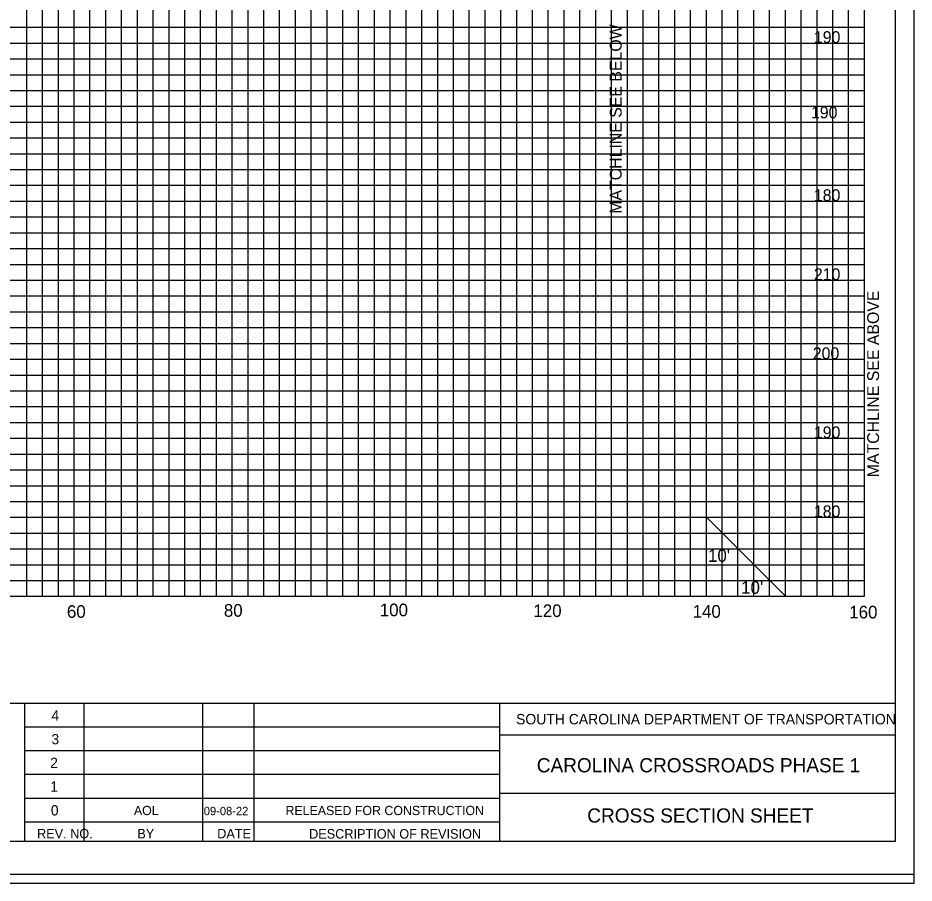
# Model space of a CAD drawing. Extents: x 967 to 1623, y 964 to 7064.
# Drawn here: x 1212.9 to 1326.3, y 2923.7 to 3033.2 of the extents above; entities that cross this region are included whole.
import ezdxf

# ---------------------------------------------------------------- set-up
doc = ezdxf.new("R2010")
doc.units = 0
for name, color, linetype in [('Default', 7, 'Continuous'), ('RD_SHT_Bndy', 7, 'Continuous'), ('RD_SHT_IplotShp', 7, 'Continuous'), ('RD_SHT_Misc1', 7, 'Continuous'), ('RD_SHT_MjGrid', 7, 'Continuous'), ('RD_SHT_MnGrid', 7, 'Continuous'), ('RD_SHT_TX', 7, 'Continuous'), ('RD_Sketch1', 7, 'Continuous'), ('RD_XS_TX_Station', 7, 'Continuous')]:
    doc.layers.add(name, color=color, linetype=linetype)

msp = doc.modelspace()

# ---------------------------------------------------------------- linework, layer by layer
at = {"layer": 'RD_SHT_Bndy'}
for p, q in [((1323.89, 3138.46), (1323.89, 2928.98)), ((996.11, 2946.49), (1323.89, 2946.49)), ((1213.76, 2928.94), (1213.76, 2946.49)), ((1221.26, 2928.95), (1221.26, 2946.48)), ((1236.26, 2928.95), (1236.26, 2946.48)), ((1242.76, 2928.95), (1242.76, 2946.48)), ((1273.88, 2928.98), (1273.88, 2946.49)), ((1213.76, 2943.48), (1273.88, 2943.48)), ((1323.93, 2942.43), (1273.88, 2942.43)), ((1213.76, 2940.48), (1273.88, 2940.48)), ((1213.76, 2937.48), (1273.88, 2937.48)), ((1323.89, 2935.04), (1273.88, 2935.04)), ((1213.76, 2934.48), (1273.88, 2934.48)), ((1213.76, 2931.48), (1273.88, 2931.48)), ((1323.89, 2928.98), (996.11, 2928.98))]:
    msp.add_line(p, q, dxfattribs=at)
at = {"layer": 'RD_SHT_IplotShp'}
for points in [[(967.41, 2923.72), (1326.28, 2923.72), (1326.28, 3143.72), (967.41, 3143.72)], [(988.52, 2924.84), (1326.28, 2924.84), (1326.28, 3142.6), (988.52, 3142.6)]]:
    msp.add_lwpolyline(points, close=True, dxfattribs=at)
at = {"layer": 'RD_SHT_MjGrid'}
for p, q in [((1220, 2960), (1220, 3130)), ((1230, 2960), (1230, 3130)), ((1240, 2960), (1240, 3130)), ((1250, 2960), (1250, 3130)), ((1260, 2960), (1260, 3130)), ((1270, 2960), (1270, 3130)), ((1280, 2960), (1280, 3130)), ((1290, 2960), (1290, 3130)), ((1300, 2960), (1300, 3130)), ((1310, 2960), (1310, 3130)), ((1320, 2960), (1320, 3130)), ((1000, 3030), (1320, 3030)), ((1000, 3020), (1320, 3020)), ((1000, 3010), (1320, 3010)), ((1000, 3000), (1320, 3000)), ((1000, 2990), (1320, 2990)), ((1000, 2980), (1320, 2980)), ((1000, 2970), (1320, 2970)), ((1000, 2960), (1320, 2960))]:
    msp.add_line(p, q, dxfattribs=at)
at = {"layer": 'RD_SHT_MnGrid'}
for p, q in [((1214, 2960), (1214, 3130)), ((1216, 2960), (1216, 3130)), ((1218, 2960), (1218, 3130)), ((1222, 2960), (1222, 3130)), ((1224, 2960), (1224, 3130)), ((1226, 2960), (1226, 3130)), ((1228, 2960), (1228, 3130)), ((1232, 2960), (1232, 3130)), ((1234, 2960), (1234, 3130)), ((1236, 2960), (1236, 3130)), ((1238, 2960), (1238, 3130)), ((1242, 2960), (1242, 3130)), ((1244, 2960), (1244, 3130)), ((1246, 2960), (1246, 3130)), ((1248, 2960), (1248, 3130)), ((1252, 2960), (1252, 3130)), ((1254, 2960), (1254, 3130)), ((1256, 2960), (1256, 3130)), ((1258, 2960), (1258, 3130)), ((1262, 2960), (1262, 3130)), ((1264, 2960), (1264, 3130)), ((1266, 2960), (1266, 3130)), ((1268, 2960), (1268, 3130)), ((1272, 2960), (1272, 3130)), ((1274, 2960), (1274, 3130)), ((1276, 2960), (1276, 3130)), ((1278, 2960), (1278, 3130)), ((1282, 2960), (1282, 3130)), ((1284, 2960), (1284, 3130)), ((1286, 2960), (1286, 3130)), ((1288, 2960), (1288, 3130)), ((1292, 2960), (1292, 3130)), ((1294, 2960), (1294, 3130)), ((1296, 2960), (1296, 3130)), ((1298, 2960), (1298, 3130)), ((1302, 2960), (1302, 3130)), ((1304, 2960), (1304, 3130)), ((1306, 2960), (1306, 3130)), ((1308, 2960), (1308, 3130)), ((1312, 2960), (1312, 3130)), ((1314, 2960), (1314, 3130)), ((1316, 2960), (1316, 3130)), ((1318, 2960), (1318, 3130)), ((1000, 3032), (1320, 3032)), ((1000, 3028), (1320, 3028)), ((1000, 3026), (1320, 3026)), ((1000, 3024), (1320, 3024)), ((1000, 3022), (1320, 3022)), ((1000, 3018), (1320, 3018)), ((1000, 3016), (1320, 3016)), ((1000, 3014), (1320, 3014)), ((1000, 3012), (1320, 3012)), ((1000, 3008), (1320, 3008)), ((1000, 3006), (1320, 3006)), ((1000, 3004), (1320, 3004)), ((1000, 3002), (1320, 3002)), ((1000, 2998), (1320, 2998)), ((1000, 2996), (1320, 2996)), ((1000, 2994), (1320, 2994)), ((1000, 2992), (1320, 2992)), ((1000, 2988), (1320, 2988)), ((1000, 2986), (1320, 2986)), ((1000, 2984), (1320, 2984)), ((1000, 2982), (1320, 2982)), ((1000, 2978), (1320, 2978)), ((1000, 2976), (1320, 2976)), ((1000, 2974), (1320, 2974)), ((1000, 2972), (1320, 2972)), ((1000, 2968), (1320, 2968)), ((1000, 2966), (1320, 2966)), ((1000, 2964), (1320, 2964)), ((1000, 2962), (1320, 2962))]:
    msp.add_line(p, q, dxfattribs=at)
at = {"layer": 'RD_SHT_TX'}
msp.add_line((1300, 2970), (1310, 2960), dxfattribs=at)
at = {"layer": 'RD_Sketch1'}
msp.add_lwpolyline([(967.41, 2923.72), (1326.28, 2923.72), (1326.28, 3143.72), (967.41, 3143.72)], close=True, dxfattribs=at)
at = {"layer": 'RD_XS_TX_Station'}
msp.add_line((1290, 3010), (1290, 3030), dxfattribs=at)

# ---------------------------------------------------------------- texts
at = {"layer": 'Default'}
for s, p in [('190', (1313.61, 3030)), ('190', (1313.24, 3020.47)), ('180', (1313.61, 3010)), ('210', (1313.61, 3000)), ('200', (1313.47, 2990)), ('190', (1313.61, 2980)), ('180', (1313.61, 2970))]:
    msp.add_text(s, height=1.5, dxfattribs=at).set_placement(p)
at = {"layer": 'RD_SHT_Misc1'}
for s, height, p in [('AOL', 1.17, (1227.56, 2932.32)), ('09-08-22', 1.053, (1236.4, 2932.31)), ('RELEASED FOR CONSTRUCTION', 1.17, (1246.74, 2932.32))]:
    msp.add_text(s, height=height, dxfattribs=at).set_placement(p)
at = {"layer": 'RD_SHT_TX'}
for s, height, p in [("10'", 1.6, (1300.21, 2964.36)), ("10'", 1.6, (1304.4, 2960.32)), ('60', 1.6, (1219.08, 2957.28)), ('80', 1.6, (1238.94, 2957.42)), ('100', 1.6, (1258.67, 2957.48)), ('120', 1.6, (1278.11, 2957.38)), ('140', 1.6, (1298.26, 2957.29)), ('160', 1.6, (1318.08, 2957.2)), ('4', 1.3, (1217.13, 2944.28)), ('SOUTH CAROLINA DEPARTMENT OF TRANSPORTATION', 1.32, (1275.92, 2943.8)), ('3', 1.3, (1217.13, 2941.28)), ('2', 1.3, (1216.97, 2938.28)), ('1', 1.3, (1216.97, 2935.28)), ('0', 1.3, (1217.05, 2932.28)), ('REV. NO.', 1.2, (1215.3, 2929.38)), ('BY', 1.2, (1227.99, 2929.38)), ('DATE', 1.2, (1238.1, 2929.38)), ('DESCRIPTION OF REVISION', 1.2, (1249.73, 2929.35))]:
    msp.add_text(s, height=height, dxfattribs=at).set_placement(p)
for s, p in [('CAROLINA CROSSROADS PHASE 1', (1278.54, 2937.73)), ('CROSS SECTION SHEET', (1284.93, 2931.37))]:
    msp.add_text(s, height=1.8, rotation=0, dxfattribs=at).set_placement(p)
at = {"layer": 'RD_XS_TX_Station'}
for s, p in [('MATCHLINE SEE BELOW', (1289.28, 3008.4)), ('MATCHLINE SEE ABOVE', (1321.85, 2975.06))]:
    msp.add_text(s, height=1.5, rotation=90, dxfattribs=at).set_placement(p)

doc.saveas('drawing.dxf')
